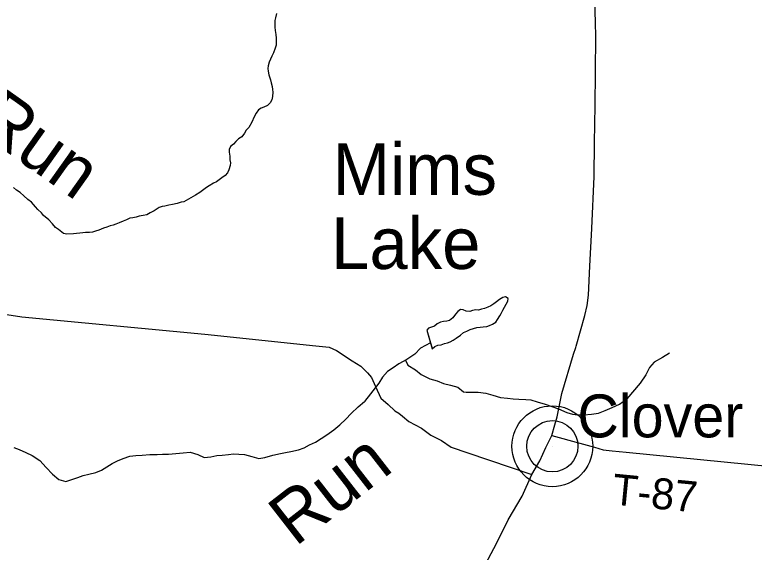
# Model space of a CAD drawing. Extents: x 1310247 to 1664935, y 235267 to 584339.
# Drawn here: x 1524766 to 1531945, y 366428 to 371649 of the extents above; entities that cross this region are included whole.
import ezdxf

# ---------------------------------------------------------------- set-up
doc = ezdxf.new("R2010")
doc.units = 0
for name, color, linetype in [('GM_X_County_Road', 7, 'Continuous'), ('GM_X_Minor_Lake', 7, 'Continuous'), ('GM_X_Minor_Lake_Text', 7, 'Continuous'), ('GM_X_Minor_River', 7, 'Continuous'), ('GM_X_Minor_River_Text', 7, 'Continuous'), ('GM_X_State_Route', 7, 'Continuous'), ('GM_X_Township_Road', 7, 'Continuous'), ('GM_X_Township_Road_Text', 7, 'Continuous'), ('GM_X_Unincorporated', 7, 'Continuous'), ('GM_X_Unincorporated_Location', 7, 'Continuous'), ('GM_X_Unincorporated_Text', 7, 'Continuous')]:
    doc.layers.add(name, color=color, linetype=linetype)

msp = doc.modelspace()

# ---------------------------------------------------------------- linework, layer by layer
at = {"layer": 'GM_X_County_Road'}
msp.add_lwpolyline([(1523995.2, 368845.1), (1524833.6, 368714.6), (1526612.1, 368547.6), (1527687.5, 368433), (1527816.4, 368420.3), (1527889.6, 368386.9), (1528042.3, 368288.3), (1528125.4, 368234.4), (1528188.6, 368169.6), (1528229.1, 368124.2), (1528268, 368038.4), (1528320.1, 367925.9), (1528391.1, 367863.4), (1528457, 367802.2), (1528492.9, 367779.7), (1528528.6, 367749.3), (1528592, 367698.1), (1528713.5, 367633.3), (1528805.9, 367566.9), (1528908, 367515), (1529003.6, 367448.6), (1529165.6, 367395.1), (1529785.9, 367183.1)], dxfattribs=at)
at = {"layer": 'GM_X_Minor_Lake'}
for points in [[(1528817.6, 368404.3), (1528844.2, 368425.8), (1528874.7, 368439.1), (1528905, 368444.3), (1528937.4, 368455.5), (1528965.8, 368462.8), (1528992.1, 368472.2), (1529020.7, 368487.6), (1529051.4, 368508.9), (1529092.3, 368538), (1529123, 368561.3), (1529153.6, 368576.6), (1529188.1, 368591.8), (1529218.5, 368601), (1529252.9, 368610.2), (1529285.2, 368615.4), (1529313.4, 368618.7), (1529347.7, 368621.9), (1529376, 368631.2), (1529404.5, 368644.5), (1529435.1, 368661.8), (1529453.9, 368689.5), (1529474.8, 368723.1), (1529489.6, 368748.8), (1529504.4, 368778.6), (1529519.2, 368810.3), (1529552.8, 368865.7), (1529555.5, 368891.8), (1529529.8, 368908.5), (1529503.5, 368903.1), (1529472.9, 368883.8), (1529444.1, 368860.5), (1529417.5, 368841), (1529386.9, 368821.7), (1529358.4, 368808.4), (1529326, 368797.2), (1529295.6, 368787.9), (1529267.3, 368780.6), (1529241.2, 368783.2), (1529208.9, 368778), (1529182.5, 368766.6), (1529148.4, 368769.5), (1529118.6, 368782.3), (1529092.5, 368785), (1529065.9, 368765.6), (1529045.1, 368740), (1529018.1, 368704.5), (1528987.3, 368679.2), (1528959, 368673.9), (1528928.8, 368670.6), (1528898.5, 368663.4), (1528867.9, 368646.1), (1528839.2, 368622.7), (1528810.8, 368613.4), (1528782.5, 368606.1), (1528765.9, 368586.4)], [(1528765.9, 368586.4), (1528817.6, 368404.3)], [(1528765.9, 368586.4), (1528817.1, 368405.8)]]:
    msp.add_lwpolyline(points, dxfattribs=at)
at = {"layer": 'GM_X_Minor_River'}
for points in [[(1527305.7, 371661.8), (1527296.5, 371619.8), (1527291.7, 371593.8), (1527290.8, 371559.7), (1527291.9, 371529.5), (1527295.1, 371497.2), (1527300, 371458.8), (1527303, 371420.5), (1527304.1, 371388.3), (1527303.1, 371354.2), (1527294.3, 371324.3)], [(1527294.3, 371324.3), (1527276.9, 371278.5), (1527261.9, 371246.8), (1527247.1, 371219), (1527236.2, 371189.2), (1527225.1, 371153.3), (1527222.4, 371127.2), (1527225.7, 371101), (1527232.8, 371066.6), (1527247.5, 371017.9), (1527254.8, 370989.5), (1527265.8, 370953), (1527269.1, 370924.8), (1527270.3, 370898.6), (1527267.1, 370856.5), (1527260.2, 370822.5), (1527245.3, 370792.7), (1527220.4, 370767.3), (1527183.7, 370750.3), (1527157.3, 370741), (1527130.7, 370725.7), (1527109.7, 370692.1), (1527090.6, 370656.4), (1527067, 370606.8), (1527037.4, 370553.4), (1527012.5, 370528), (1526995.7, 370500.3), (1526968.5, 370464.9), (1526937.8, 370443.7), (1526910.9, 370418.3), (1526890.1, 370392.8), (1526859.2, 370369.5), (1526848.4, 370339.7), (1526847.6, 370313.5), (1526852.6, 370275.2), (1526853.6, 370241), (1526858.8, 370210.6), (1526856.1, 370184.6), (1526844.9, 370142.7), (1526830, 370115), (1526809.1, 370087.4), (1526776.3, 370064.2), (1526725, 370027.5), (1526694.4, 370012.3), (1526653.4, 369987.3), (1526626.8, 369970), (1526587.8, 369943), (1526561.1, 369923.7), (1526520.1, 369896.7), (1526407.7, 369833.6), (1526379.4, 369828.4), (1526340.9, 369817.4), (1526296.3, 369804.6), (1526259.9, 369799.7), (1526221.4, 369790.7), (1526195.2, 369787.5), (1526168.8, 369778.2), (1526117.5, 369743.5), (1526080.8, 369726.4), (1526048.1, 369707.3), (1526011.6, 369698.3), (1525973.2, 369691.3), (1525942.8, 369684.2), (1525910.4, 369677.1), (1525884.1, 369671.8), (1525849.6, 369658.7), (1525819, 369645.5), (1525780.2, 369626.5), (1525747.8, 369615.4), (1525719.3, 369604.2), (1525693, 369598.9), (1525658.4, 369585.8), (1525628, 369576.7), (1525583.1, 369555.8), (1525550.7, 369546.7), (1525520.2, 369537.5), (1525490, 369534.4), (1525453.7, 369533.5), (1525425.5, 369532.3), (1525336.7, 369522.8), (1525272.3, 369518.6), (1525238.2, 369525.6), (1525191, 369563.2), (1525161.3, 369582.2), (1525130.2, 369619.3), (1525095.1, 369658.5), (1525043.9, 369698.2), (1525024.5, 369724.9), (1524989.1, 369756.1), (1524967.8, 369782.9), (1524926.8, 369828.3), (1524891.3, 369855.5), (1524852.1, 369890.8), (1524818.7, 369921.9), (1524783.2, 369945.1), (1524751.7, 369970.1)], [(1528800.5, 368461), (1528704.5, 368409.6), (1528649.3, 368352.5), (1528572.1, 368301.7), (1528493.1, 368259), (1528440.3, 368219.8), (1528385.5, 368184.7), (1528334.3, 368129.4), (1528301.1, 368069.8), (1528161, 367893.2)], [(1531121.9, 368363.1), (1531052.9, 368320.2), (1530973.9, 368275.4), (1530928.8, 368224.1), (1530893.4, 368152.5), (1530837.7, 368069.3), (1530709.2, 367916.7)], [(1528558.7, 368294.4), (1528581.1, 368245.4), (1528656.5, 368199.9), (1528711.8, 368154.8), (1528795.2, 368111.3), (1528867, 368094), (1528928.7, 368066.8), (1528996.6, 368051.6), (1529066.4, 368032.3), (1529121.7, 367985.2)], [(1529121.7, 367985.2), (1529147.5, 367983.1), (1529215.7, 367981.9), (1529265.9, 367983.1), (1529340, 367973.8), (1529407.9, 367954.6), (1529481.7, 367931.3), (1529549.8, 367924.1), (1529605.9, 367919.1), (1529658, 367916.3), (1529726.1, 367913.1), (1529776.2, 367908.2), (1529838.1, 367889.1), (1529914, 367867.8), (1529979.8, 367842.6), (1530045.6, 367821.4), (1530125.3, 367785.9), (1530181.2, 367770.9), (1530231.2, 367762), (1530291.4, 367763), (1530365.7, 367769.8), (1530434.1, 367778.7), (1530496.7, 367803.8), (1530565.4, 367832.8), (1530636.2, 367867.7), (1530709.2, 367916.7)], [(1527979.6, 367721.5), (1528032.7, 367774.9), (1528098, 367840), (1528161, 367893.2)], [(1524757.3, 367446.4), (1524809.1, 367427.4), (1524872.8, 367398.2), (1524934.5, 367369.1), (1525007.9, 367317.6), (1525069, 367252.4), (1525132.1, 367187), (1525193.4, 367133.8), (1525261.3, 367114.6), (1525319.8, 367133.7), (1525378.3, 367154.8), (1525428.8, 367174), (1525483.1, 367185.2), (1525553.6, 367204.1), (1525608.2, 367225.2), (1525658.8, 367256.5), (1525709.6, 367289.8), (1525762.1, 367315), (1525818.7, 367340.2), (1525881.3, 367361.2), (1525939.5, 367366.2), (1526001.8, 367371.2), (1526076.1, 367376), (1526146.4, 367378.8), (1526200.5, 367379.9), (1526256.7, 367381), (1526329.1, 367387.8), (1526399.4, 367394.7), (1526469.7, 367401.5), (1526543.5, 367376.2), (1526605.2, 367349), (1526667.6, 367356), (1526727.9, 367367.1), (1526780.1, 367370.2), (1526840.4, 367377.2), (1526890.7, 367384.4), (1526940.8, 367379.5), (1526994.9, 367376.6), (1527066.8, 367359.3), (1527134.7, 367340.1), (1527193, 367349.2), (1527269.6, 367370), (1527344.1, 367386.8), (1527394.5, 367398), (1527444.8, 367407.2), (1527519.2, 367422), (1527573.7, 367441.2), (1527628.4, 367470.4), (1527685, 367497.6), (1527739.8, 367532.8), (1527796.5, 367568), (1527863.5, 367617.1), (1527920.5, 367664.3), (1527979.6, 367721.5)]]:
    msp.add_lwpolyline(points, dxfattribs=at)
at = {"layer": 'GM_X_State_Route'}
for points in [[(1530215.1, 368429.1), (1530300.4, 368727.5), (1530322.5, 368825.9), (1530336.9, 368926.6), (1530349, 369206.5), (1530369, 369572.7), (1530390, 370079.4), (1530395.5, 370404.6), (1530401, 370766.4), (1530405.5, 371086.1), (1530408.8, 371446.8), (1530405.5, 371564), (1530398.8, 371818.5)], [(1529197.8, 366051.5), (1529198, 366051.9), (1529308.7, 366262.8), (1529442.7, 366513.7), (1529556.1, 366743.8), (1529691.9, 366973.6), (1529785.9, 367183.1), (1529862.3, 367315.9), (1529923.1, 367444.2), (1529980.4, 367562.8), (1530009.5, 367665.4), (1530030.2, 367742.1), (1530077.7, 367971.4), (1530190.8, 368351.3), (1530211.9, 368417.7), (1530215.1, 368429.1)]]:
    msp.add_lwpolyline(points, dxfattribs=at)
at = {"layer": 'GM_X_Township_Road'}
msp.add_lwpolyline([(1529980.4, 367562.8), (1530250.6, 367488.4), (1530395.5, 367447.5), (1530479.6, 367424.3), (1530565.9, 367412.1), (1530703.1, 367401), (1532604.2, 367211.8)], dxfattribs=at)
at = {"layer": 'GM_X_Unincorporated'}
for radius in [392.8, 249]:
    msp.add_circle((1529984.9, 367457.4), radius, dxfattribs=at)
at = {"layer": 'GM_X_Unincorporated_Location'}
msp.add_line((1529984.9, 367457.4), (1529984.9, 367457.4), dxfattribs=at)

# ---------------------------------------------------------------- texts
at = {"layer": 'GM_X_Minor_Lake_Text'}
for s, rotation, p in [('Mims', 359.9996, (1527851.1, 369899.8)), ('Lake', 359.9995, (1527837.2, 369179.9))]:
    msp.add_text(s, height=499.98, rotation=rotation, dxfattribs=at).set_placement(p)
at = {"layer": 'GM_X_Minor_River_Text'}
for height, rotation, p in [(500.02, 324.63295, (1524361, 370546.3)), (500.03, 37.87259, (1527489.1, 366475.4))]:
    msp.add_text('Run', height=height, rotation=rotation, dxfattribs=at).set_placement(p)
at = {"layer": 'GM_X_Township_Road_Text'}
msp.add_text('T-87', height=300, rotation=354.45944, dxfattribs=at).set_placement((1530556.6, 366893.2))
at = {"layer": 'GM_X_Unincorporated_Text'}
msp.add_text('Clover', height=417, rotation=0.00001, dxfattribs=at).set_placement((1530228.5, 367543.7))

doc.saveas('drawing.dxf')
